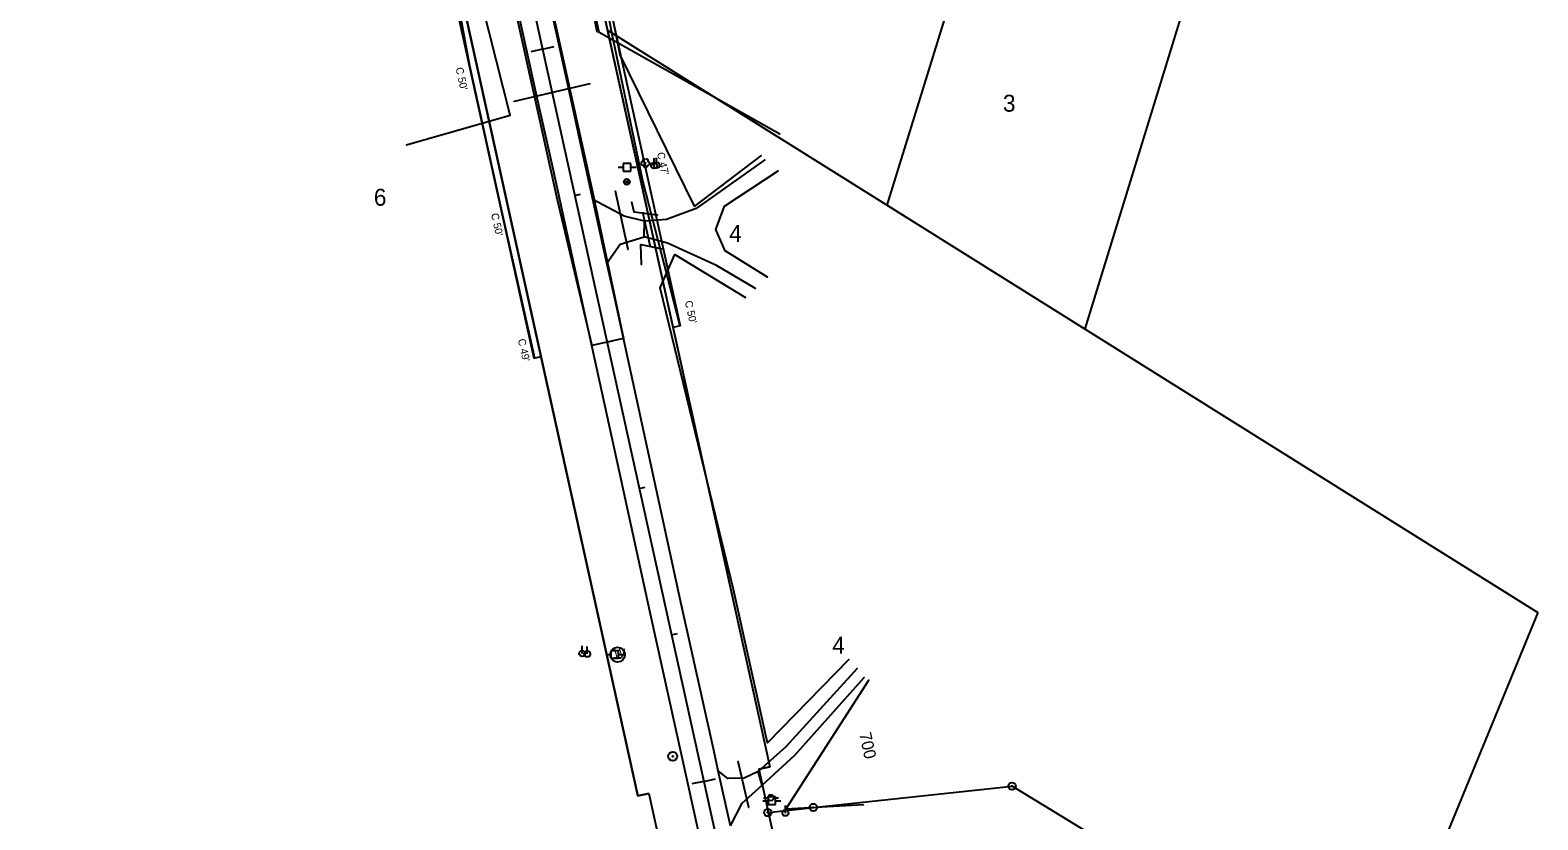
# Model space of a CAD drawing. Extents: x 2519952 to 2531965, y 848341 to 887632.
# Drawn here: x 2529456 to 2530461, y 857321 to 857848 of the extents above; entities that cross this region are included whole.
import ezdxf

# ---------------------------------------------------------------- set-up
doc = ezdxf.new("R2010")
doc.units = 0
for name, color, linetype in [('RD_EX_DR_Pipe', 7, 'Continuous'), ('RD_EX_Driveway', 7, 'Continuous'), ('RD_EX_DV_Prop', 7, 'Continuous'), ('RD_EX_DV_PropPin', 7, 'Continuous'), ('RD_EX_DV_TX_Prop', 7, 'Continuous'), ('RD_EX_Fence_Other', 7, 'Continuous'), ('RD_EX_Road', 7, 'Continuous'), ('RD_EX_RW', 7, 'Continuous'), ('RD_EX_UT', 7, 'Continuous'), ('RD_EX_VEG', 7, 'Continuous'), ('RD_HC_Cl', 7, 'Continuous'), ('RD_HC_Data', 7, 'Continuous'), ('RD_HC_Data_Tic', 7, 'Continuous'), ('RD_HC_TX_Sta50', 7, 'Continuous'), ('RD_HC_txCode', 7, 'Continuous'), ('RD_PD_CstnLmt', 7, 'Continuous'), ('RD_PD_DR_Pipe', 7, 'Continuous'), ('RD_PD_Final_TrvlWay', 7, 'Continuous'), ('RD_PD_RW', 7, 'Continuous'), ('RD_PD_TX_CstnLmt', 7, 'Continuous'), ('RD_SMD_Locator', 7, 'Continuous')]:
    doc.layers.add(name, color=color, linetype=linetype)

msp = doc.modelspace()

# ---------------------------------------------------------------- linework, layer by layer
at = {"layer": 'RD_EX_DR_Pipe'}
for p, q in [((2529829.4, 857811.9), (2529778.9, 857800.2)), ((2529855, 857701.6), (2529846.5, 857740.4)), ((2529935.3, 857329.3), (2529928.4, 857360.1))]:
    msp.add_line(p, q, dxfattribs=at)
at = {"layer": 'RD_EX_Driveway'}
for points in [[(2529946.1, 857761.3), (2529900.4, 857728.8), (2529880.5, 857721.4), (2529865.9, 857720.4)], [(2529947.9, 857683), (2529919.7, 857700.5), (2529913.3, 857714.8), (2529919.1, 857730.3), (2529955, 857754)], [(2529840.7, 857692.3), (2529849.6, 857705), (2529865.6, 857709.9), (2529865.9, 857720.4), (2529852.4, 857723.7), (2529831.5, 857734.8)], [(2529939.8, 857675.4), (2529913.8, 857690.8), (2529881.2, 857705.7), (2529865.6, 857709.9)], [(2530007.6, 857422), (2529960, 857369.9), (2529941.7, 857353.4)], [(2529944.2, 857344.2), (2529966, 857364.2), (2530012.4, 857416)], [(2529923.1, 857317.1), (2529931, 857332.3), (2529944.2, 857344.2), (2529941.7, 857353.4), (2529932.4, 857348.9), (2529921.4, 857348.7), (2529915, 857353.9)]]:
    msp.add_lwpolyline(points, dxfattribs=at)
at = {"layer": 'RD_EX_DV_Prop'}
for p, q in [((2529788, 858088.9), (2529949.3, 857356.5)), ((2529861.4, 857337.1), (2529700.1, 858069.6)), ((2530027.7, 857731), (2530094, 857946.1)), ((2530237.3, 857902), (2530159.3, 857648.6)), ((2529841.1, 857847.7), (2530461.4, 857459.5)), ((2530461.4, 857459.5), (2530353.1, 857196.3)), ((2529942, 857354.9), (2529949.3, 857356.5)), ((2529942, 857354.9), (2530049.5, 856866.6)), ((2529978.4, 857329.4), (2530110.9, 857343.6)), ((2530353.1, 857196.3), (2530110.9, 857343.6)), ((2529868.7, 857338.7), (2529861.4, 857337.1)), ((2529868.7, 857338.7), (2530065.3, 856446)), ((2529948.1, 857326), (2529948.3, 857326)), ((2529948.3, 857326), (2529978.4, 857329.4))]:
    msp.add_line(p, q, dxfattribs=at)
at = {"layer": 'RD_EX_DV_PropPin'}
for centre, radius in [((2530110.9, 857343.6), 2.5), ((2530110.9, 857343.6), 0.25), ((2529978.4, 857329.4), 2.5), ((2529948.1, 857326), 2.5), ((2529948.1, 857326), 0.25), ((2529978.4, 857329.4), 0.25)]:
    msp.add_circle(centre, radius, dxfattribs=at)
at = {"layer": 'RD_EX_Fence_Other'}
msp.add_lwpolyline([(2529956, 857778.3), (2529835.7, 857846.3), (2529811.5, 857960.7), (2529791.7, 858049.4), (2529777.3, 858135.3), (2529814.5, 858167.1)], dxfattribs=at)
at = {"layer": 'RD_EX_Road'}
for p, q in [((2529794, 857803.5), (2529782.8, 857855.2)), ((2529815.3, 857808.5), (2529803.8, 857860.8)), ((2529804.8, 857756.1), (2529794, 857803.5)), ((2529825.1, 857763.3), (2529815.3, 857808.5)), ((2529831.5, 857734.8), (2529825.1, 857763.3)), ((2529825.3, 857661.8), (2529804.8, 857756.1)), ((2529840.7, 857692.3), (2529831.5, 857734.8)), ((2529846.2, 857668), (2529840.7, 857692.3)), ((2529868.8, 857564.5), (2529846.2, 857668)), ((2529847.9, 857559.2), (2529825.3, 857661.8)), ((2529889.9, 857467.2), (2529868.8, 857564.5)), ((2529869.5, 857460.3), (2529847.9, 857559.2)), ((2529912.4, 857366.4), (2529889.9, 857467.2)), ((2529891, 857362.8), (2529869.5, 857460.3)), ((2529912.2, 857266.4), (2529891, 857362.8)), ((2529915, 857353.9), (2529912.4, 857366.4)), ((2529923.1, 857317.1), (2529915, 857353.9))]:
    msp.add_line(p, q, dxfattribs=at)
at = {"layer": 'RD_EX_RW'}
for p, q in [((2529942, 857354.9), (2530049.5, 856866.6)), ((2529868.7, 857338.7), (2529976.3, 856850.4))]:
    msp.add_line(p, q, dxfattribs=at)
for points in [[(2529780.7, 858087.3), (2529788, 858088.9), (2529949.3, 857356.5), (2529942, 857354.9)], [(2529707.4, 858071.2), (2529700.1, 858069.6), (2529861.4, 857337.1), (2529868.7, 857338.7)]]:
    msp.add_lwpolyline(points, dxfattribs=at)
at = {"layer": 'RD_EX_UT'}
for p, q in [((2529848.2, 857756.3), (2529851.7, 857756.3)), ((2529856.7, 857758.8), (2529851.7, 857758.8)), ((2529851.7, 857758.8), (2529851.7, 857753.8)), ((2529851.7, 857753.8), (2529856.7, 857753.8)), ((2529856.6, 857756.3), (2529860.2, 857756.3)), ((2529856.7, 857753.8), (2529856.7, 857758.8)), ((2529872.2, 857757.5), (2529872.2, 857762.5)), ((2529873.9, 857757.7), (2529873.9, 857762.7)), ((2529852.3, 857747.4), (2529855.9, 857745.7)), ((2529852.8, 857745.1), (2529855.4, 857748)), ((2529824.3, 857432.1), (2529824.3, 857437.1)), ((2529827.7, 857431.8), (2529827.7, 857436.8)), ((2529848.5, 857433.9), (2529843.5, 857433.9)), ((2529843.5, 857433.9), (2529843.5, 857428.9)), ((2529848.5, 857428.9), (2529848.5, 857433.9)), ((2529840, 857431.3), (2529843.5, 857431.3)), ((2529843.5, 857428.9), (2529848.5, 857428.9)), ((2529845.8, 857429.1), (2529850.4, 857429.1)), ((2529848.4, 857431.3), (2529852, 857431.3)), ((2529944.7, 857333.8), (2529948.2, 857333.8)), ((2529945.2, 857335.9), (2529948.1, 857335.9)), ((2529953.2, 857336.4), (2529948.2, 857336.4)), ((2529948.2, 857336.4), (2529948.2, 857331.4)), ((2529948.2, 857331.4), (2529953.2, 857331.4)), ((2529952.1, 857335.9), (2529955.2, 857335.9)), ((2529953.1, 857333.8), (2529956.7, 857333.8)), ((2529953.2, 857331.4), (2529953.2, 857336.4)), ((2529959.8, 857325.7), (2529959.8, 857330.7))]:
    msp.add_line(p, q, dxfattribs=at)
for centre, radius in [((2529872.2, 857757.5), 2), ((2529873.9, 857757.7), 2), ((2529854.1, 857746.6), 2), ((2529824.3, 857432.1), 2), ((2529827.7, 857431.8), 2), ((2529847.9, 857431.3), 4.91), ((2529950.1, 857335.9), 2), ((2529959.8, 857325.7), 2)]:
    msp.add_circle(centre, radius, dxfattribs=at)
at = {"layer": 'RD_EX_VEG'}
for points in [[(2529943.7, 857764.1), (2529899.2, 857730.5), (2529849.7, 857831.3), (2529823.4, 857962.4), (2529808.7, 858058.3)], [(2529834.3, 857846.7), (2529812, 857960.8), (2529790.8, 858047.6)], [(2529707.1, 857771.4), (2529776.4, 857791), (2529725, 857994.2), (2529660.7, 857949.4)], [(2529874.2, 857724.5), (2529858.9, 857726.3), (2529857.5, 857733.1)], [(2529863.8, 857691.5), (2529863.5, 857704.9), (2529877.6, 857701.9)], [(2530002, 857428), (2529947.9, 857372.6), (2529925.2, 857474.7), (2529876.2, 857676), (2529886, 857698.2), (2529933.1, 857669.4)], [(2530011.8, 857331.1), (2529960, 857328.2), (2530015.5, 857414.3)]]:
    msp.add_lwpolyline(points, dxfattribs=at)
msp.add_circle((2529866.4, 857759.1), 0.25, dxfattribs=at)
for centre, radius, start, end in [((2529864.8, 857759), 1.26, 96.4518, 294.734), ((2529865.7, 857760.7), 1.08, 34.9763, 204.756), ((2529866.6, 857757.5), 1.32, 166.8827, 5.7589), ((2529867.4, 857760.8), 0.995, 308.7626, 152.0467), ((2529868.2, 857758.9), 1.22, 256.5667, 98.1046)]:
    msp.add_arc(centre, radius, start, end, dxfattribs=at)
at = {"layer": 'RD_HC_Cl'}
msp.add_line((2529456.3, 859386.2), (2530012.9, 856858.5), dxfattribs=at)
at = {"layer": 'RD_HC_Data'}
for radius in [3, 0.282]:
    msp.add_circle((2529884.7, 857363.5), radius, dxfattribs=at)
at = {"layer": 'RD_HC_Data_Tic'}
for p, q in [((2529797.8, 857835.1), (2529790, 857833.4)), ((2529797.8, 857835.1), (2529805.6, 857836.8)), ((2529819.3, 857737.4), (2529823.2, 857738.3)), ((2529840.8, 857639.8), (2529844.7, 857640.6)), ((2529862.3, 857542.1), (2529866.2, 857543)), ((2529883.8, 857444.5), (2529887.8, 857445.3)), ((2529905.4, 857346.8), (2529897.5, 857345.1)), ((2529905.4, 857346.8), (2529913.2, 857348.5))]:
    msp.add_line(p, q, dxfattribs=at)
at = {"layer": 'RD_PD_CstnLmt'}
for p, q in [((2529825.2, 857943.5), (2529844, 857845.3)), ((2529742.7, 857858.8), (2529749.2, 857824.1)), ((2529844, 857845.3), (2529864.6, 857747.4)), ((2529749.2, 857824.1), (2529770.7, 857726.3)), ((2529864.6, 857747.4), (2529889.4, 857650.5)), ((2529770.7, 857726.3), (2529792.5, 857629.2))]:
    msp.add_line(p, q, dxfattribs=at)
at = {"layer": 'RD_PD_DR_Pipe'}
msp.add_line((2529869.9, 857703), (2529864.7, 857726.5), dxfattribs=at)
at = {"layer": 'RD_PD_Final_TrvlWay'}
for p, q in [((2529533.4, 858980), (2529807.6, 857734.9)), ((2529556.9, 858985.2), (2529831.1, 857740)), ((2529807.6, 857734.9), (2529830.7, 857637.5)), ((2529831.1, 857740), (2529851.8, 857642.2)), ((2529851.8, 857642.2), (2529830.7, 857637.5))]:
    msp.add_line(p, q, dxfattribs=at)
at = {"layer": 'RD_PD_RW'}
for p, q in [((2529889.7, 857650.5), (2529884.8, 857649.5)), ((2529792, 857629), (2529796.9, 857630.1))]:
    msp.add_line(p, q, dxfattribs=at)
for points in [[(2529825.2, 857943.5), (2529889.7, 857650.5)], [(2529741.5, 857858.5), (2529792, 857629)]]:
    msp.add_lwpolyline(points, dxfattribs=at)
at = {"layer": 'RD_SMD_Locator'}
for centre in [(2529834.3, 857846.7), (2529835.7, 857846.3), (2529849.7, 857831.3), (2529794, 857803.5), (2529815.3, 857808.5), (2529829.4, 857811.9), (2529778.9, 857800.2), (2529776.4, 857791), (2529956, 857778.3), (2529707.1, 857771.4), (2529825.1, 857763.3), (2529943.7, 857764.1), (2529804.8, 857756.1), (2529946.1, 857761.3), (2529955, 857754), (2529831.5, 857734.8), (2529831.5, 857734.8), (2529846.5, 857740.4), (2529857.5, 857733.1), (2529852.4, 857723.7), (2529858.9, 857726.3), (2529874.2, 857724.5), (2529899.2, 857730.5), (2529900.4, 857728.8), (2529919.1, 857730.3), (2529865.9, 857720.4), (2529865.9, 857720.4), (2529880.5, 857721.4), (2529913.3, 857714.8), (2529849.6, 857705), (2529863.5, 857704.9), (2529865.6, 857709.9), (2529865.6, 857709.9), (2529881.2, 857705.7), (2529855, 857701.6), (2529877.6, 857701.9), (2529886, 857698.2), (2529919.7, 857700.5), (2529840.7, 857692.3), (2529840.7, 857692.3), (2529863.8, 857691.5), (2529913.8, 857690.8), (2529947.9, 857683), (2529876.2, 857676), (2529939.8, 857675.4), (2529846.2, 857668), (2529933.1, 857669.4), (2529825.3, 857661.8), (2529868.8, 857564.5), (2529847.9, 857559.2), (2529925.2, 857474.7), (2529889.9, 857467.2), (2529869.5, 857460.3), (2530002, 857428), (2530007.6, 857422), (2530012.4, 857416), (2530015.5, 857414.3), (2529947.9, 857372.6), (2529884.7, 857363.5), (2529891, 857362.8), (2529912.4, 857366.4), (2529960, 857369.9), (2529966, 857364.2), (2529915, 857353.9), (2529915, 857353.9), (2529928.4, 857360.1), (2529941.7, 857353.4), (2529941.7, 857353.4), (2529921.4, 857348.7), (2529932.4, 857348.9), (2529944.2, 857344.2), (2529944.2, 857344.2), (2529931, 857332.3), (2530011.8, 857331.1), (2529935.3, 857329.3), (2529960, 857328.2)]:
    msp.add_circle(centre, 0.001, dxfattribs=at)

# ---------------------------------------------------------------- texts
at = {"layer": 'RD_EX_DV_TX_Prop'}
for s, p in [('3', (2530104.8, 857793.4)), ('6', (2529685.4, 857730.7)), ('4', (2529922.3, 857706.6)), ('4', (2529991, 857432))]:
    msp.add_text(s, height=11.3, dxfattribs=at).set_placement(p)
at = {"layer": 'RD_EX_UT'}
msp.add_text('W', height=6, dxfattribs=at).set_placement((2529845.5, 857429.3))
at = {"layer": 'RD_HC_TX_Sta50'}
msp.add_text('700', height=8, rotation=282.4185, dxfattribs=at).set_placement((2530008.9, 857378.6))
at = {"layer": 'RD_HC_txCode'}
for s, p in [('CP 1 PSC', (2529881.7, 857361.5)), ('1', (2529884.7, 857364.5))]:
    msp.add_text(s, height=1, dxfattribs=at).set_placement(p)
at = {"layer": 'RD_PD_CstnLmt'}
for s, p in [("C 50'", (2529739.9, 857822.4)), ("C 50'", (2529763.5, 857725.2)), ("C 49'", (2529781.4, 857641.4))]:
    msp.add_text(s, height=5, rotation=282.4185, dxfattribs=at).set_placement(p)
at = {"layer": 'RD_PD_TX_CstnLmt'}
for s, p in [("C 47'", (2529874.1, 857765.8)), ("C 50'", (2529892.7, 857666.8))]:
    msp.add_text(s, height=5, rotation=282.4185, dxfattribs=at).set_placement(p)

doc.saveas('drawing.dxf')
